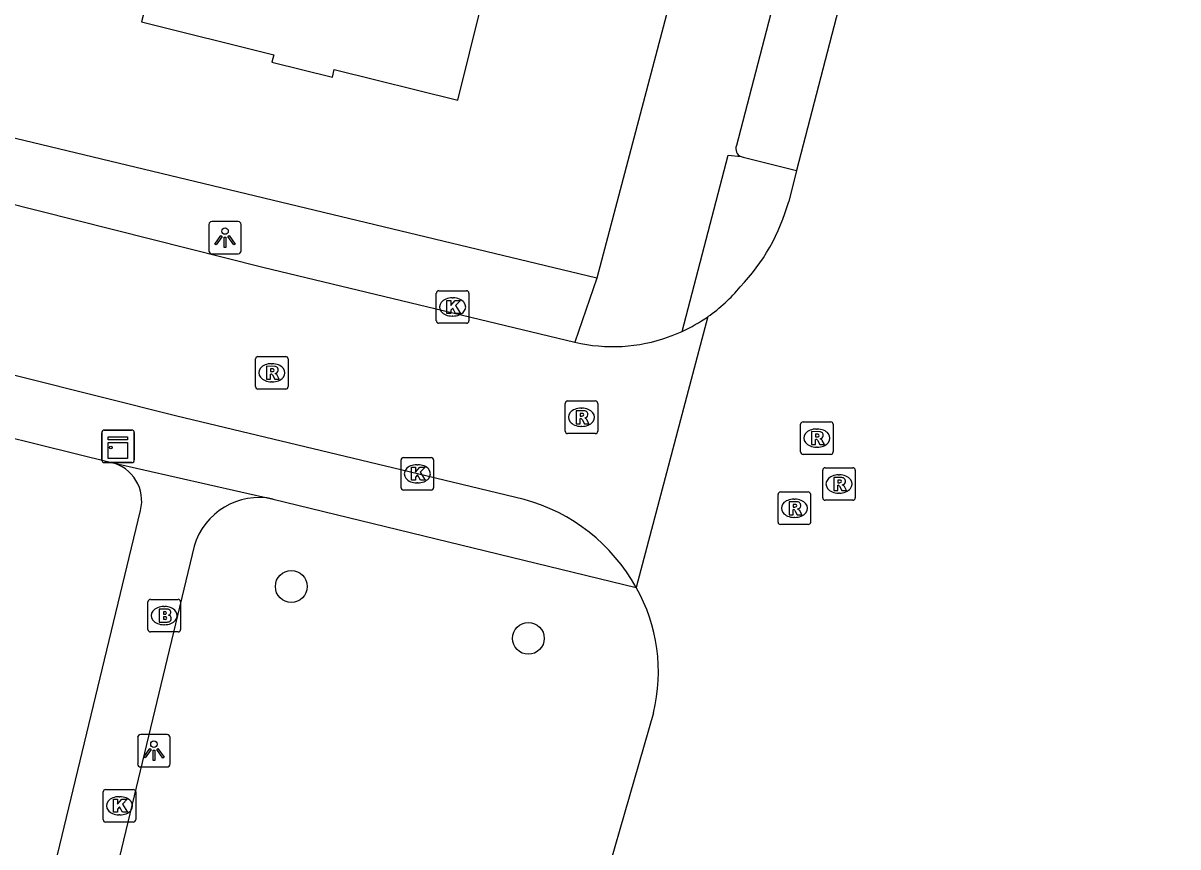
# Model space of a CAD drawing. Extents: x 162812 to 163818, y 381639 to 382470.
# Drawn here: x 163746.18 to 163781.66, y 382099.66 to 382124.97 of the extents above; entities that cross this region are included whole.
import ezdxf

# ---------------------------------------------------------------- set-up
doc = ezdxf.new("R2010")
doc.units = 0
for name, color, linetype in [('IMGEO_Boom', 7, 'Continuous'), ('IMGEO_Brandkraan', 7, 'Continuous'), ('IMGEO_Kast', 7, 'Continuous'), ('IMGEO_Kolk', 7, 'Continuous'), ('IMGEO_Lichtpunt', 7, 'Continuous'), ('IMGEO_Pand', 7, 'Continuous'), ('IMGEO_Parkeervlak_open', 7, 'Continuous'), ('IMGEO_Rijbaan_lokaal_open', 7, 'Continuous'), ('IMGEO_Rioolput', 7, 'Continuous'), ('IMGEO_Voetpad_open', 7, 'Continuous')]:
    doc.layers.add(name, color=color, linetype=linetype)

msp = doc.modelspace()

# ---------------------------------------------------------------- linework, layer by layer
at = {"layer": 'IMGEO_Boom'}
for centre in [(163754.417, 382107.66), (163761.702, 382106.066)]:
    msp.add_circle(centre, 0.489, dxfattribs=at)
at = {"layer": 'IMGEO_Brandkraan'}
for p, q in [((163750.013, 382106.339), (163750.013, 382107.191)), ((163750.088, 382107.265), (163750.94, 382107.265)), ((163750.501, 382107.045), (163750.526, 382107.045)), ((163751.014, 382107.191), (163751.014, 382106.339)), ((163750.94, 382106.265), (163750.088, 382106.265)), ((163750.524, 382106.485), (163750.499, 382106.485))]:
    msp.add_line(p, q, dxfattribs=at)
for points in [[(163750.013, 382106.339), (163750.013, 382107.191)], [(163750.088, 382107.265), (163750.94, 382107.265)], [(163750.361, 382106.965), (163750.361, 382106.565), (163750.574, 382106.565)], [(163750.592, 382106.965), (163750.361, 382106.965)], [(163751.014, 382107.191), (163751.014, 382106.339)], [(163750.54, 382106.884), (163750.486, 382106.884), (163750.486, 382106.808)], [(163750.486, 382106.808), (163750.539, 382106.808)], [(163750.548, 382106.732), (163750.486, 382106.732), (163750.486, 382106.651)], [(163750.486, 382106.651), (163750.548, 382106.651)], [(163750.94, 382106.265), (163750.088, 382106.265)]]:
    msp.add_lwpolyline(points, dxfattribs=at)
for centre, radius, start, end in [((163750.09, 382107.189), 0.0765, 91.552, 178.448), ((163750.09, 382107.189), 0.0765, 91.552, 178.448), ((163750.596, 382106.82), 0.145, 59.4692, 91.5367), ((163750.938, 382107.189), 0.0765, 1.552, 88.448), ((163750.938, 382107.189), 0.0765, 1.552, 88.448), ((163750.541, 382106.846), 0.0379, 267.8285, 90.9355), ((163750.549, 382106.691), 0.0404, 269.8759, 90.5077), ((163750.621, 382106.867), 0.0922, 285.5137, 58.1501), ((163750.626, 382106.675), 0.105, 301.3115, 78.989), ((163750.09, 382106.341), 0.0765, 181.552, 268.448), ((163750.09, 382106.341), 0.0765, 181.552, 268.448), ((163750.58, 382106.816), 0.251, 268.6676, 293.5347), ((163750.938, 382106.341), 0.0765, 271.552, 358.448), ((163750.938, 382106.341), 0.0765, 271.552, 358.448)]:
    msp.add_arc(centre, radius, start, end, dxfattribs=at)
for centre, major_axis, ratio, start_param, end_param in [((163750.5, 382106.765), (-0.387, 0.002), 0.722429, 4.712389, 7.853982), ((163750.525, 382106.765), (-0.39, 0.002), 0.717154, 1.570796, 4.712389)]:
    msp.add_ellipse(centre, major_axis=major_axis, ratio=ratio, start_param=start_param, end_param=end_param, dxfattribs=at)
at = {"layer": 'IMGEO_Kast'}
for p, q in [((163748.594, 382111.541), (163748.594, 382112.382)), ((163748.594, 382112.382), (163748.594, 382111.541)), ((163748.669, 382112.466), (163749.51, 382112.466)), ((163749.51, 382112.466), (163748.669, 382112.466)), ((163749.594, 382112.391), (163749.594, 382111.55)), ((163749.594, 382111.55), (163749.594, 382112.391)), ((163749.519, 382111.466), (163748.678, 382111.466)), ((163748.678, 382111.466), (163749.519, 382111.466))]:
    msp.add_line(p, q, dxfattribs=at)
for points in [[(163748.789, 382112.256), (163749.389, 382112.256), (163749.389, 382112.171), (163748.789, 382112.171), (163748.789, 382112.256)], [(163748.789, 382112.081), (163749.389, 382112.081), (163749.389, 382111.592), (163748.789, 382111.592), (163748.789, 382112.081)]]:
    msp.add_lwpolyline(points, dxfattribs=at)
msp.add_circle((163748.873, 382111.93), 0.0377, dxfattribs=at)
for centre, start, end in [((163748.672, 382112.388), 92.4484, 184.2845), ((163748.672, 382112.388), 92.4484, 184.2845), ((163749.516, 382112.388), 2.4484, 94.2845), ((163749.516, 382112.388), 2.4484, 94.2845), ((163748.672, 382111.544), 182.4484, 274.2845), ((163748.672, 382111.544), 182.4484, 274.2845), ((163749.516, 382111.544), 272.4484, 4.2845), ((163749.516, 382111.544), 272.4484, 4.2845)]:
    msp.add_arc(centre, 0.0779, start, end, dxfattribs=at)
at = {"layer": 'IMGEO_Kolk'}
for p, q in [((163758.874, 382115.823), (163758.874, 382116.675)), ((163758.949, 382116.749), (163759.801, 382116.749)), ((163759.875, 382116.675), (163759.875, 382115.823)), ((163759.362, 382116.529), (163759.387, 382116.529)), ((163759.385, 382115.969), (163759.36, 382115.969)), ((163759.801, 382115.749), (163758.949, 382115.749)), ((163757.865, 382111.622), (163758.717, 382111.622)), ((163757.79, 382110.696), (163757.79, 382111.548)), ((163758.278, 382111.402), (163758.303, 382111.402)), ((163758.791, 382111.548), (163758.791, 382110.696)), ((163758.717, 382110.622), (163757.865, 382110.622)), ((163758.301, 382110.842), (163758.276, 382110.842)), ((163748.635, 382100.496), (163748.635, 382101.348)), ((163748.71, 382101.422), (163749.562, 382101.422)), ((163749.636, 382101.348), (163749.636, 382100.496)), ((163749.123, 382101.202), (163749.148, 382101.202)), ((163749.146, 382100.642), (163749.121, 382100.642)), ((163749.562, 382100.422), (163748.71, 382100.422))]:
    msp.add_line(p, q, dxfattribs=at)
for points in [[(163758.874, 382115.823), (163758.874, 382116.675)], [(163758.949, 382116.749), (163759.801, 382116.749)], [(163759.875, 382116.675), (163759.875, 382115.823)], [(163759.195, 382116.449), (163759.318, 382116.449), (163759.318, 382116.298), (163759.448, 382116.449), (163759.612, 382116.449), (163759.466, 382116.298), (163759.619, 382116.049), (163759.467, 382116.049), (163759.382, 382116.213), (163759.318, 382116.146), (163759.318, 382116.049), (163759.195, 382116.049), (163759.195, 382116.449)], [(163759.801, 382115.749), (163758.949, 382115.749)], [(163757.865, 382111.622), (163758.717, 382111.622)], [(163757.79, 382110.696), (163757.79, 382111.548)], [(163758.111, 382111.322), (163758.234, 382111.322), (163758.234, 382111.171), (163758.364, 382111.322), (163758.528, 382111.322), (163758.382, 382111.171), (163758.535, 382110.922), (163758.383, 382110.922), (163758.298, 382111.086), (163758.234, 382111.019), (163758.234, 382110.922), (163758.111, 382110.922), (163758.111, 382111.322)], [(163758.791, 382111.548), (163758.791, 382110.696)], [(163758.717, 382110.622), (163757.865, 382110.622)], [(163748.635, 382100.496), (163748.635, 382101.348)], [(163748.71, 382101.422), (163749.562, 382101.422)], [(163749.636, 382101.348), (163749.636, 382100.496)], [(163748.956, 382101.122), (163749.079, 382101.122), (163749.079, 382100.971), (163749.209, 382101.122), (163749.373, 382101.122), (163749.227, 382100.971), (163749.38, 382100.722), (163749.228, 382100.722), (163749.143, 382100.886), (163749.079, 382100.819), (163749.079, 382100.722), (163748.956, 382100.722), (163748.956, 382101.122)], [(163749.562, 382100.422), (163748.71, 382100.422)]]:
    msp.add_lwpolyline(points, dxfattribs=at)
for centre, start, end in [((163758.951, 382116.673), 91.552, 178.448), ((163758.951, 382116.673), 91.552, 178.448), ((163759.799, 382116.673), 1.552, 88.448), ((163759.799, 382116.673), 1.552, 88.448), ((163758.951, 382115.825), 181.552, 268.448), ((163758.951, 382115.825), 181.552, 268.448), ((163759.799, 382115.825), 271.552, 358.448), ((163759.799, 382115.825), 271.552, 358.448), ((163757.867, 382111.546), 91.552, 178.448), ((163757.867, 382111.546), 91.552, 178.448), ((163758.715, 382111.546), 1.552, 88.448), ((163758.715, 382111.546), 1.552, 88.448), ((163757.867, 382110.698), 181.552, 268.448), ((163757.867, 382110.698), 181.552, 268.448), ((163758.715, 382110.698), 271.552, 358.448), ((163758.715, 382110.698), 271.552, 358.448), ((163748.712, 382101.346), 91.552, 178.448), ((163748.712, 382101.346), 91.552, 178.448), ((163749.56, 382101.346), 1.552, 88.448), ((163749.56, 382101.346), 1.552, 88.448), ((163748.712, 382100.498), 181.552, 268.448), ((163748.712, 382100.498), 181.552, 268.448), ((163749.56, 382100.498), 271.552, 358.448), ((163749.56, 382100.498), 271.552, 358.448)]:
    msp.add_arc(centre, 0.0765, start, end, dxfattribs=at)
for centre, major_axis, ratio, start_param, end_param in [((163759.361, 382116.249), (-0.387, 0.002), 0.722429, 4.712389, 7.853982), ((163759.386, 382116.249), (-0.39, 0.002), 0.717154, 1.570796, 4.712389), ((163758.277, 382111.122), (-0.387, 0.002), 0.722429, 4.712389, 7.853982), ((163758.302, 382111.122), (-0.39, 0.002), 0.717154, 1.570796, 4.712389), ((163749.122, 382100.922), (-0.387, 0.002), 0.722429, 4.712389, 7.853982), ((163749.147, 382100.922), (-0.39, 0.002), 0.717154, 1.570796, 4.712389)]:
    msp.add_ellipse(centre, major_axis=major_axis, ratio=ratio, start_param=start_param, end_param=end_param, dxfattribs=at)
at = {"layer": 'IMGEO_Lichtpunt'}
for p, q in [((163751.882, 382118.782), (163751.882, 382117.975)), ((163751.882, 382118.782), (163751.882, 382117.975)), ((163752.784, 382118.877), (163751.976, 382118.877)), ((163752.784, 382118.877), (163751.976, 382118.877)), ((163752.878, 382117.975), (163752.878, 382118.782)), ((163752.878, 382117.975), (163752.878, 382118.782)), ((163751.976, 382117.881), (163752.784, 382117.881)), ((163751.976, 382117.881), (163752.784, 382117.881)), ((163750.599, 382103.112), (163749.791, 382103.112)), ((163750.599, 382103.112), (163749.791, 382103.112)), ((163749.697, 382103.017), (163749.697, 382102.21)), ((163749.697, 382103.017), (163749.697, 382102.21)), ((163750.693, 382102.21), (163750.693, 382103.017)), ((163750.693, 382102.21), (163750.693, 382103.017)), ((163749.791, 382102.116), (163750.599, 382102.116)), ((163749.791, 382102.116), (163750.599, 382102.116))]:
    msp.add_line(p, q, dxfattribs=at)
for points in [[(163752.256, 382118.446), (163752.295, 382118.418), (163752.107, 382118.156), (163752.069, 382118.183), (163752.256, 382118.446)], [(163752.358, 382118.398), (163752.405, 382118.398), (163752.405, 382118.076), (163752.358, 382118.076), (163752.358, 382118.398)], [(163752.468, 382118.418), (163752.506, 382118.445), (163752.693, 382118.183), (163752.654, 382118.155), (163752.468, 382118.418)], [(163750.071, 382102.681), (163750.11, 382102.653), (163749.922, 382102.391), (163749.884, 382102.418), (163750.071, 382102.681)], [(163750.173, 382102.633), (163750.22, 382102.633), (163750.22, 382102.311), (163750.173, 382102.311), (163750.173, 382102.633)], [(163750.283, 382102.653), (163750.321, 382102.68), (163750.508, 382102.418), (163750.469, 382102.39), (163750.283, 382102.653)]]:
    msp.add_lwpolyline(points, dxfattribs=at)
for centre in [(163752.381, 382118.58), (163750.196, 382102.815)]:
    msp.add_circle(centre, 0.0994, dxfattribs=at)
for centre, start, end in [((163751.976, 382118.782), 90, 180), ((163751.976, 382118.782), 90, 180), ((163752.784, 382118.782), 0, 90), ((163752.784, 382118.782), 0, 90), ((163751.976, 382117.975), 180, 270), ((163751.976, 382117.975), 180, 270), ((163752.784, 382117.975), 270, 0), ((163752.784, 382117.975), 270, 360), ((163749.791, 382103.017), 90, 180), ((163749.791, 382103.017), 90, 180), ((163750.599, 382103.017), 0, 90), ((163750.599, 382103.017), 0, 90), ((163749.791, 382102.21), 180, 270), ((163749.791, 382102.21), 180, 270), ((163750.599, 382102.21), 270, 0), ((163750.599, 382102.21), 270, 360)]:
    msp.add_arc(centre, 0.0946, start, end, dxfattribs=at)
at = {"layer": 'IMGEO_Pand'}
msp.add_lwpolyline([(163749.872, 382125.247), (163749.812, 382125.005), (163753.877, 382124.001), (163753.82, 382123.768), (163755.679, 382123.308), (163755.738, 382123.546), (163759.537, 382122.607), (163760.967, 382128.393)], dxfattribs=at)
at = {"layer": 'IMGEO_Parkeervlak_open'}
msp.add_lwpolyline([(163768.299, 382120.849), (163769.939, 382120.437)], dxfattribs=at)
msp.add_arc((163768.357, 382121.149), 0.305, 246.8622, 259.0623, dxfattribs=at)
at = {"layer": 'IMGEO_Rijbaan_lokaal_open'}
for points in [[(163781.662, 382167.627), (163780.371, 382162.055), (163779.065, 382156.581), (163777.537, 382150.439), (163774.927, 382139.718), (163772.313, 382129.555), (163769.939, 382120.437)], [(163761.571, 382110.334), (163758.291, 382111.122), (163750.896, 382112.898), (163736.447, 382116.518), (163725.449, 382119.093), (163724.612, 382119.295), (163721.171, 382120.125), (163698.222, 382125.661), (163695.43, 382126.335), (163694.679, 382126.515)], [(163739.769, 382120.948), (163753.543, 382117.469), (163763.135, 382115.165)], [(163769.939, 382120.437), (163769.702, 382119.488)], [(163767.217, 382115.951), (163765.015, 382107.627)], [(163765.543, 382103.783), (163763.321, 382096.072), (163761.039, 382088.22)]]:
    msp.add_lwpolyline(points, dxfattribs=at)
for centre, radius, start, end in [((163763.762, 382121.13), 6.162, 316.264, 344.5437), ((163764.317, 382120.102), 5.064, 304.9414, 320.339), ((163764.343, 382120.042), 5, 294.6212, 305.0867), ((163764.301, 382120.112), 5.08, 289.6836, 294.7282), ((163764.297, 382120.129), 5.098, 256.8275, 289.6579), ((163760.087, 382104.902), 5.631, 28.9411, 74.7239), ((163760.474, 382105.045), 5.224, 346.0203, 29.6218)]:
    msp.add_arc(centre, radius, start, end, dxfattribs=at)
at = {"layer": 'IMGEO_Rioolput'}
for p, q in [((163753.319, 382113.8), (163753.319, 382114.652)), ((163753.394, 382114.726), (163754.246, 382114.726)), ((163753.807, 382114.506), (163753.832, 382114.506)), ((163754.32, 382114.652), (163754.32, 382113.8)), ((163754.246, 382113.726), (163753.394, 382113.726)), ((163753.83, 382113.946), (163753.805, 382113.946)), ((163762.908, 382113.36), (163763.76, 382113.36)), ((163762.833, 382112.434), (163762.833, 382113.286)), ((163763.321, 382113.14), (163763.346, 382113.14)), ((163763.834, 382113.286), (163763.834, 382112.434)), ((163770.068, 382111.793), (163770.068, 382112.645)), ((163770.143, 382112.719), (163770.995, 382112.719)), ((163771.069, 382112.645), (163771.069, 382111.793)), ((163763.76, 382112.36), (163762.908, 382112.36)), ((163763.344, 382112.58), (163763.319, 382112.58)), ((163770.556, 382112.499), (163770.581, 382112.499)), ((163770.579, 382111.939), (163770.554, 382111.939)), ((163770.995, 382111.719), (163770.143, 382111.719)), ((163770.748, 382110.383), (163770.748, 382111.235)), ((163770.823, 382111.309), (163771.675, 382111.309)), ((163771.749, 382111.235), (163771.749, 382110.383)), ((163771.236, 382111.089), (163771.261, 382111.089)), ((163769.451, 382110.564), (163770.303, 382110.564)), ((163771.259, 382110.529), (163771.234, 382110.529)), ((163769.376, 382109.638), (163769.376, 382110.49)), ((163769.864, 382110.344), (163769.889, 382110.344)), ((163770.377, 382110.49), (163770.377, 382109.638)), ((163771.675, 382110.309), (163770.823, 382110.309)), ((163770.303, 382109.564), (163769.451, 382109.564)), ((163769.887, 382109.784), (163769.862, 382109.784))]:
    msp.add_line(p, q, dxfattribs=at)
for points in [[(163753.319, 382113.8), (163753.319, 382114.652)], [(163753.394, 382114.726), (163754.246, 382114.726)], [(163753.908, 382114.424), (163753.656, 382114.426), (163753.656, 382114.026)], [(163754.32, 382114.652), (163754.32, 382113.8)], [(163753.656, 382114.026), (163753.78, 382114.026), (163753.78, 382114.188), (163753.791, 382114.188)], [(163753.834, 382114.345), (163753.78, 382114.345), (163753.78, 382114.264)], [(163753.78, 382114.264), (163753.832, 382114.264)], [(163753.838, 382114.159), (163753.909, 382114.026), (163754.049, 382114.026), (163753.984, 382114.152)], [(163754.246, 382113.726), (163753.394, 382113.726)], [(163762.908, 382113.36), (163763.76, 382113.36)], [(163762.833, 382112.434), (163762.833, 382113.286)], [(163763.422, 382113.058), (163763.17, 382113.06), (163763.17, 382112.66)], [(163763.834, 382113.286), (163763.834, 382112.434)], [(163763.17, 382112.66), (163763.294, 382112.66), (163763.294, 382112.822), (163763.305, 382112.822)], [(163763.348, 382112.979), (163763.294, 382112.979), (163763.294, 382112.898)], [(163763.294, 382112.898), (163763.346, 382112.898)], [(163763.352, 382112.793), (163763.423, 382112.66), (163763.563, 382112.66), (163763.498, 382112.786)], [(163770.068, 382111.793), (163770.068, 382112.645)], [(163770.143, 382112.719), (163770.995, 382112.719)], [(163771.069, 382112.645), (163771.069, 382111.793)], [(163763.76, 382112.36), (163762.908, 382112.36)], [(163770.657, 382112.417), (163770.405, 382112.419), (163770.405, 382112.019)], [(163770.583, 382112.338), (163770.529, 382112.338), (163770.529, 382112.257)], [(163770.405, 382112.019), (163770.529, 382112.019), (163770.529, 382112.181), (163770.54, 382112.181)], [(163770.529, 382112.257), (163770.581, 382112.257)], [(163770.587, 382112.152), (163770.658, 382112.019), (163770.798, 382112.019), (163770.733, 382112.145)], [(163770.995, 382111.719), (163770.143, 382111.719)], [(163770.748, 382110.383), (163770.748, 382111.235)], [(163770.823, 382111.309), (163771.675, 382111.309)], [(163771.749, 382111.235), (163771.749, 382110.383)], [(163771.337, 382111.007), (163771.085, 382111.009), (163771.085, 382110.609)], [(163771.263, 382110.928), (163771.209, 382110.928), (163771.209, 382110.847)], [(163769.451, 382110.564), (163770.303, 382110.564)], [(163771.085, 382110.609), (163771.209, 382110.609), (163771.209, 382110.771), (163771.22, 382110.771)], [(163771.209, 382110.847), (163771.261, 382110.847)], [(163771.267, 382110.742), (163771.338, 382110.609), (163771.478, 382110.609), (163771.413, 382110.735)], [(163769.376, 382109.638), (163769.376, 382110.49)], [(163769.965, 382110.262), (163769.713, 382110.264), (163769.713, 382109.864)], [(163769.891, 382110.183), (163769.837, 382110.183), (163769.837, 382110.102)], [(163770.377, 382110.49), (163770.377, 382109.638)], [(163771.675, 382110.309), (163770.823, 382110.309)], [(163769.713, 382109.864), (163769.837, 382109.864), (163769.837, 382110.026), (163769.848, 382110.026)], [(163769.837, 382110.102), (163769.889, 382110.102)], [(163769.895, 382109.997), (163769.966, 382109.864), (163770.106, 382109.864), (163770.041, 382109.99)], [(163770.303, 382109.564), (163769.451, 382109.564)]]:
    msp.add_lwpolyline(points, dxfattribs=at)
for centre, radius, start, end in [((163753.396, 382114.65), 0.0765, 91.552, 178.448), ((163753.396, 382114.65), 0.0765, 91.552, 178.448), ((163753.907, 382114.314), 0.109, 350.3612, 89.416), ((163754.244, 382114.65), 0.0765, 1.552, 88.448), ((163754.244, 382114.65), 0.0765, 1.552, 88.448), ((163753.79, 382114.135), 0.0533, 26.0293, 88.6989), ((163753.816, 382114.453), 0.19, 274.7715, 282.9687), ((163753.84, 382114.249), 0.0964, 77.0061, 93.1865), ((163753.854, 382114.306), 0.0378, 276.6634, 79.6772), ((163753.905, 382114.314), 0.112, 277.5842, 350.9817), ((163753.889, 382114.099), 0.108, 29.5134, 73.7905), ((163753.396, 382113.802), 0.0765, 181.552, 268.448), ((163753.396, 382113.802), 0.0765, 181.552, 268.448), ((163754.244, 382113.802), 0.0765, 271.552, 358.448), ((163754.244, 382113.802), 0.0765, 271.552, 358.448), ((163762.91, 382113.284), 0.0765, 91.552, 178.448), ((163762.91, 382113.284), 0.0765, 91.552, 178.448), ((163763.758, 382113.284), 0.0765, 1.552, 88.448), ((163763.758, 382113.284), 0.0765, 1.552, 88.448), ((163763.421, 382112.948), 0.109, 350.3612, 89.416), ((163763.304, 382112.769), 0.0533, 26.0293, 88.6989), ((163763.33, 382113.087), 0.19, 274.7715, 282.9687), ((163763.354, 382112.883), 0.0964, 77.0061, 93.1865), ((163763.368, 382112.94), 0.0378, 276.6634, 79.6772), ((163763.419, 382112.948), 0.112, 277.5842, 350.9817), ((163763.403, 382112.733), 0.108, 29.5134, 73.7905), ((163770.145, 382112.643), 0.0765, 91.552, 178.448), ((163770.145, 382112.643), 0.0765, 91.552, 178.448), ((163770.993, 382112.643), 0.0765, 1.552, 88.448), ((163770.993, 382112.643), 0.0765, 1.552, 88.448), ((163762.91, 382112.436), 0.0765, 181.552, 268.448), ((163762.91, 382112.436), 0.0765, 181.552, 268.448), ((163763.758, 382112.436), 0.0765, 271.552, 358.448), ((163763.758, 382112.436), 0.0765, 271.552, 358.448), ((163770.589, 382112.242), 0.0964, 77.0061, 93.1865), ((163770.603, 382112.299), 0.0378, 276.6634, 79.6772), ((163770.656, 382112.307), 0.109, 350.3612, 89.416), ((163770.654, 382112.307), 0.112, 277.5842, 350.9817), ((163770.539, 382112.128), 0.0533, 26.0293, 88.6989), ((163770.565, 382112.446), 0.19, 274.7715, 282.9687), ((163770.638, 382112.092), 0.108, 29.5134, 73.7905), ((163770.145, 382111.795), 0.0765, 181.552, 268.448), ((163770.145, 382111.795), 0.0765, 181.552, 268.448), ((163770.993, 382111.795), 0.0765, 271.552, 358.448), ((163770.993, 382111.795), 0.0765, 271.552, 358.448), ((163770.825, 382111.233), 0.0765, 91.552, 178.448), ((163770.825, 382111.233), 0.0765, 91.552, 178.448), ((163771.673, 382111.233), 0.0765, 1.552, 88.448), ((163771.673, 382111.233), 0.0765, 1.552, 88.448), ((163771.269, 382110.832), 0.0964, 77.0061, 93.1865), ((163771.283, 382110.889), 0.0378, 276.6634, 79.6772), ((163771.336, 382110.897), 0.109, 350.3612, 89.416), ((163771.334, 382110.897), 0.112, 277.5842, 350.9817), ((163769.453, 382110.488), 0.0765, 91.552, 178.448), ((163769.453, 382110.488), 0.0765, 91.552, 178.448), ((163770.301, 382110.488), 0.0765, 1.552, 88.448), ((163770.301, 382110.488), 0.0765, 1.552, 88.448), ((163771.219, 382110.718), 0.0533, 26.0293, 88.6989), ((163771.245, 382111.036), 0.19, 274.7715, 282.9687), ((163771.318, 382110.682), 0.108, 29.5134, 73.7905), ((163769.897, 382110.087), 0.0964, 77.0061, 93.1865), ((163769.911, 382110.144), 0.0378, 276.6634, 79.6772), ((163769.964, 382110.152), 0.109, 350.3612, 89.416), ((163770.825, 382110.385), 0.0765, 181.552, 268.448), ((163770.825, 382110.385), 0.0765, 181.552, 268.448), ((163771.673, 382110.385), 0.0765, 271.552, 358.448), ((163771.673, 382110.385), 0.0765, 271.552, 358.448), ((163769.847, 382109.973), 0.0533, 26.0293, 88.6989), ((163769.873, 382110.291), 0.19, 274.7715, 282.9687), ((163769.962, 382110.152), 0.112, 277.5842, 350.9817), ((163769.946, 382109.937), 0.108, 29.5134, 73.7905), ((163769.453, 382109.64), 0.0765, 181.552, 268.448), ((163769.453, 382109.64), 0.0765, 181.552, 268.448), ((163770.301, 382109.64), 0.0765, 271.552, 358.448), ((163770.301, 382109.64), 0.0765, 271.552, 358.448)]:
    msp.add_arc(centre, radius, start, end, dxfattribs=at)
for centre, major_axis, ratio, start_param, end_param in [((163753.806, 382114.226), (-0.387, 0.002), 0.722429, 4.712389, 7.853982), ((163753.831, 382114.226), (-0.39, 0.002), 0.717154, 1.570796, 4.712389), ((163763.32, 382112.86), (-0.387, 0.002), 0.722429, 4.712389, 7.853982), ((163763.345, 382112.86), (-0.39, 0.002), 0.717154, 1.570796, 4.712389), ((163770.555, 382112.219), (-0.387, 0.002), 0.722429, 4.712389, 7.853982), ((163770.58, 382112.219), (-0.39, 0.002), 0.717154, 1.570796, 4.712389), ((163771.235, 382110.809), (-0.387, 0.002), 0.722429, 4.712389, 7.853982), ((163771.26, 382110.809), (-0.39, 0.002), 0.717154, 1.570796, 4.712389), ((163769.863, 382110.064), (-0.387, 0.002), 0.722429, 4.712389, 7.853982), ((163769.888, 382110.064), (-0.39, 0.002), 0.717154, 1.570796, 4.712389)]:
    msp.add_ellipse(centre, major_axis=major_axis, ratio=ratio, start_param=start_param, end_param=end_param, dxfattribs=at)
at = {"layer": 'IMGEO_Voetpad_open'}
for points in [[(163779.638, 382167.779), (163779.579, 382167.511), (163778.402, 382162.508), (163777.107, 382157.038), (163775.567, 382150.682), (163772.941, 382140.15), (163771.04, 382132.516), (163768.095, 382121.209)], [(163766.039, 382125.581), (163763.809, 382117.13)], [(163763.809, 382117.13), (163740.176, 382122.809)], [(163766.426, 382115.497), (163767.841, 382120.909), (163768.237, 382120.868)], [(163763.809, 382117.13), (163763.135, 382115.165)], [(163743.263, 382112.863), (163748.892, 382111.471)], [(163748.892, 382111.471), (163753.862, 382110.348)], [(163753.862, 382110.348), (163765.015, 382107.627)], [(163735.93, 382052.586), (163749.786, 382109.999)], [(163751.434, 382108.895), (163747.42, 382092.199), (163758.976, 382088.868), (163759.393, 382088.7)]]:
    msp.add_lwpolyline(points, dxfattribs=at)
for centre, radius, start, end in [((163768.347, 382121.114), 0.27, 159.3968, 245.8191), ((163748.603, 382110.288), 1.218, 346.2674, 76.2763), ((163753.427, 382108.319), 2.075, 77.9046, 163.8909)]:
    msp.add_arc(centre, radius, start, end, dxfattribs=at)

doc.saveas('drawing.dxf')
